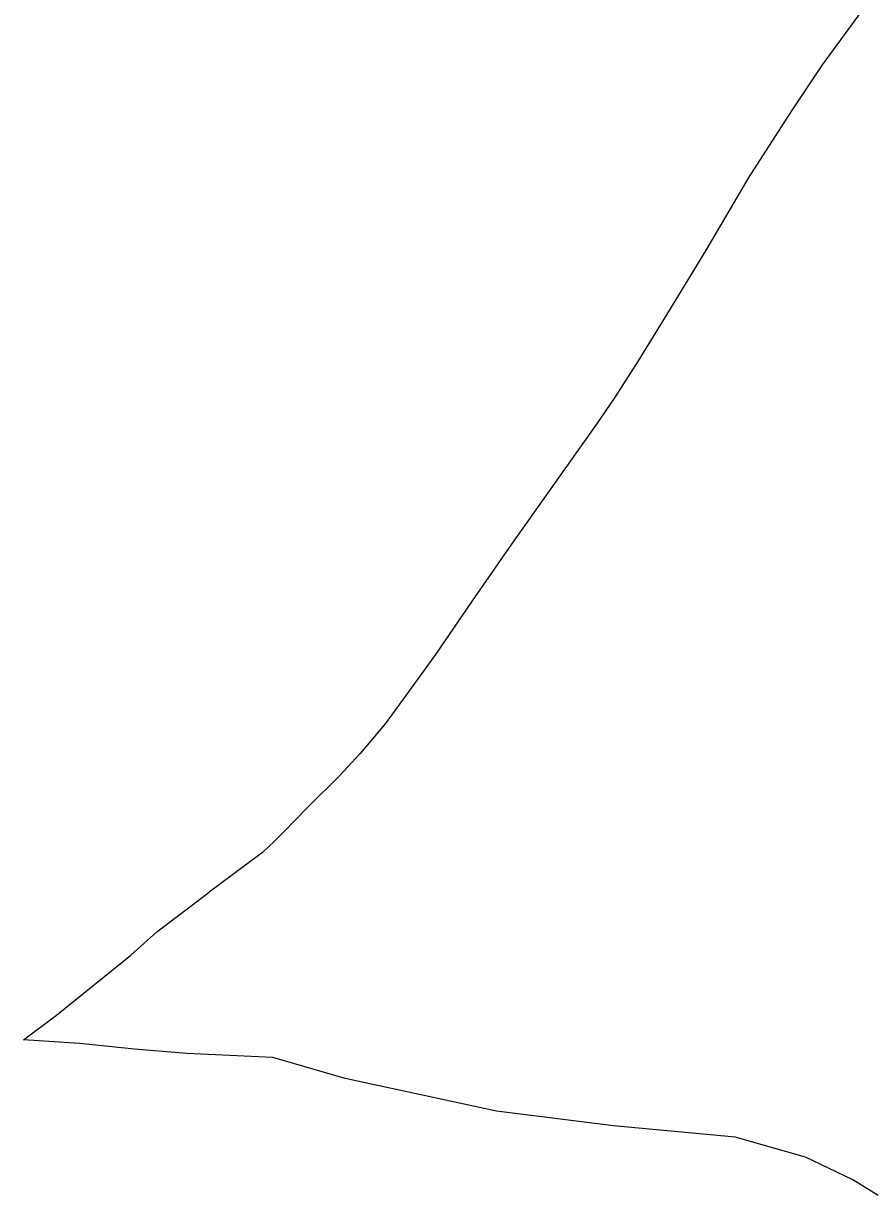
# Model space of a CAD drawing. Extents: x -739410 to -735662, y -942282 to -940043.
# Drawn here: x -739410.2 to -739139.8, y -942088.2 to -941714.5 of the extents above; entities that cross this region are included whole.
import ezdxf

# ---------------------------------------------------------------- set-up
doc = ezdxf.new("R2010")
doc.units = 0
doc.header["$LTSCALE"] = 0.68
doc.layers.add('1', color=7, linetype='Continuous', lineweight=25)

msp = doc.modelspace()

# ---------------------------------------------------------------- linework, layer by layer
at = {"layer": '1'}
for p, q in [((-739141.87, -941708.98), (-739155.49, -941727.74)), ((-739155.49, -941727.74), (-739165.09, -941742.12)), ((-739165.09, -941742.12), (-739171.72, -941752.31)), ((-739171.72, -941752.31), (-739179.13, -941763.82)), ((-739179.13, -941763.82), (-739192.45, -941786.44)), ((-739192.45, -941786.44), (-739205.21, -941807.46)), ((-739205.21, -941807.46), (-739214.17, -941822.06)), ((-739214.17, -941822.06), (-739221.56, -941833.57)), ((-739221.56, -941833.57), (-739227.52, -941842.32)), ((-739227.52, -941842.32), (-739241.2, -941861.62)), ((-739241.2, -941861.62), (-739254.55, -941880.55)), ((-739278.88, -941915.71), (-739288.26, -941928.77)), ((-739288.26, -941928.77), (-739294.86, -941937.82)), ((-739294.86, -941937.82), (-739302.9, -941947.23)), ((-739302.9, -941947.23), (-739309.49, -941954.33)), ((-739309.49, -941954.33), (-739319.56, -941964.4)), ((-739327.46, -941972.48), (-739319.56, -941964.4)), ((-739330.16, -941975.15), (-739327.46, -941972.48)), ((-739330.16, -941975.15), (-739333.95, -941978.8)), ((-739333.95, -941978.8), (-739350.96, -941991.46)), ((-739367.71, -942004.13), (-739350.96, -941991.46)), ((-739376.03, -942011.56), (-739367.71, -942004.13)), ((-739399.68, -942030.69), (-739376.03, -942011.56)), ((-739410.23, -942038.51), (-739399.68, -942030.69)), ((-739392.38, -942039.74), (-739410.23, -942038.51)), ((-739374.83, -942041.52), (-739392.38, -942039.74)), ((-739358.13, -942042.93), (-739374.83, -942041.52)), ((-739330.7, -942044.12), (-739358.13, -942042.93)), ((-739307.68, -942050.83), (-739330.7, -942044.12)), ((-739259.42, -942061.3), (-739307.68, -942050.83)), ((-739222.09, -942065.95), (-739259.42, -942061.3)), ((-739183.25, -942069.57), (-739222.09, -942065.95)), ((-739160.81, -942075.88), (-739183.25, -942069.57)), ((-739145.73, -942083.2), (-739160.81, -942075.88)), ((-739137.7, -942088.17), (-739145.73, -942083.2))]:
    msp.add_line(p, q, dxfattribs=at)
msp.add_lwpolyline([(-739254.55, -941880.55), (-739267.14, -941898.62), (-739278.88, -941915.71)], dxfattribs=at)

doc.saveas('drawing.dxf')
